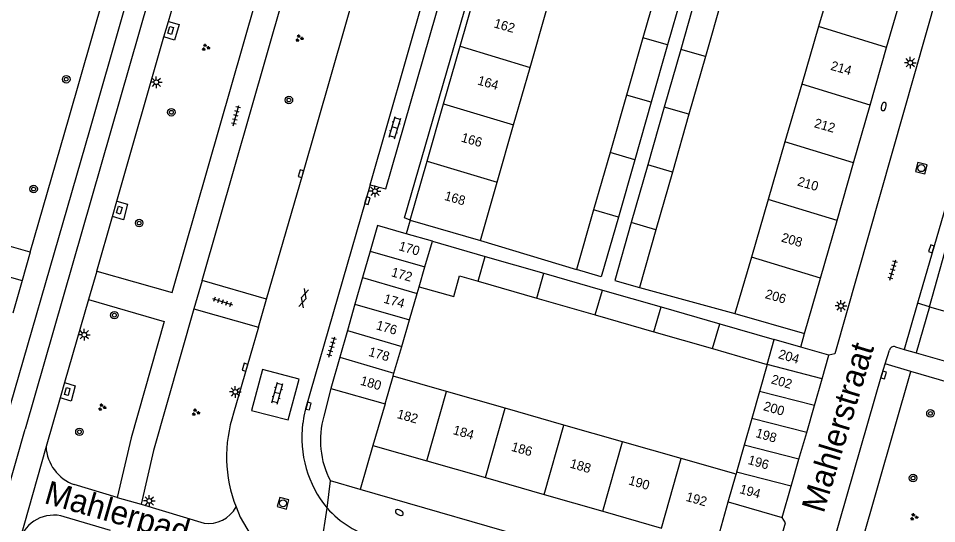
# Model space of a CAD drawing. Extents: x 132999 to 136000, y 398499 to 400501.
# Drawn here: x 133735.7 to 133833.7, y 399925.8 to 399979.6 of the extents above; entities that cross this region are included whole.
import ezdxf

# ---------------------------------------------------------------- set-up
doc = ezdxf.new("R2010")
doc.units = 0
for name, color, linetype in [('gg-afsc-erfafscheiding', 7, 'Continuous'), ('gg-anno-huisnummerreeks BGT', 7, 'Continuous'), ('gg-anno-openbare ruimte label', 7, 'Continuous'), ('gg-bbg-bijgebouw', 7, 'Continuous'), ('gg-bbg-gedigitaliseerde bebouwing', 7, 'Continuous'), ('gg-bbg-gedigitaliseerde bijgebouw', 7, 'Continuous'), ('gg-bbg-hoofdgebouw', 7, 'Continuous'), ('gg-bbg-tussenscheiding', 7, 'Continuous'), ('gg-knt-verharding', 7, 'Continuous'), ('gg-knt-verharding nz', 7, 'Continuous'), ('gt-grn-vlakafsluiter', 7, 'Continuous'), ('gt-grn-weggrens', 7, 'Continuous'), ('gt-symb-boom', 7, 'Continuous'), ('gt-symb-brandkraan', 7, 'Continuous'), ('gt-symb-gesloten verharding', 7, 'Continuous'), ('gt-symb-groenvak', 7, 'Continuous'), ('gt-symb-klinker verharding', 7, 'Continuous'), ('gt-symb-kolk', 7, 'Continuous'), ('gt-symb-kolk center center', 7, 'Continuous'), ('gt-symb-lichtmast', 7, 'Continuous'), ('gt-symb-rioolschacht', 7, 'Continuous'), ('gt-symb-tegel verharding', 7, 'Continuous')]:
    doc.layers.add(name, color=color, linetype=linetype)

# ---------------------------------------------------------------- blocks, each defined once
blk = doc.blocks.new('gt0-BR')
at = {"layer": 'gt-symb-brandkraan'}
for centre, radius, start, end in [((-0.244, 0), 0.206, 107.56694, 252.43307), ((0.599, -2.664), 3, 106.89205, 107.56694), ((0, -0.691), 0.938, 73.10799, 106.89205), ((-0.599, -2.664), 3, 72.43309, 73.10799), ((0.244, 0), 0.206, 287.56695, 72.43309), ((0.599, 2.664), 3, 252.43307, 253.10797), ((0, 0.691), 0.938, 253.10797, 286.89206), ((-0.599, 2.664), 3, 286.89206, 287.56695)]:
    blk.add_arc(centre, radius, start, end, dxfattribs=at)
blk = doc.blocks.new('gt0-LMAST')
at = {"layer": 'gt-symb-lichtmast'}
for p, q in [((-0.182, 0.173), (-0.447, 0.438)), ((-0.005, 0.246), (-0.005, 0.621)), ((0.172, 0.173), (0.437, 0.438)), ((-0.255, -0.004), (-0.63, -0.004)), ((-0.182, -0.181), (-0.447, -0.446)), ((-0.005, -0.254), (-0.005, -0.629)), ((0.437, -0.446), (0.172, -0.181)), ((0.245, -0.004), (0.62, -0.004))]:
    blk.add_line(p, q, dxfattribs=at)
blk.add_circle((-0.005, -0.004), 0.25, dxfattribs=at)
blk = doc.blocks.new('gt0-TEG1')
at = {"layer": 'gt-symb-tegel verharding'}
for p, q in [((-1.125, 0), (1.125, 0)), ((-0.9, -0.25), (-0.9, 0.25)), ((-0.45, -0.25), (-0.45, 0.25)), ((0, -0.25), (0, 0.25)), ((0.45, -0.25), (0.45, 0.25)), ((0.9, -0.25), (0.9, 0.25))]:
    blk.add_line(p, q, dxfattribs=at)
blk = doc.blocks.new('gt0-KOLK')
at = {"layer": 'gt-symb-kolk'}
blk.add_lwpolyline([(0, 0), (0.375, 0), (0.375, 0.4), (-0.375, 0.4), (-0.375, 0), (0, 0)], dxfattribs=at)
blk = doc.blocks.new('gt0-RS')
at = {"layer": 'gt-symb-rioolschacht'}
blk.add_lwpolyline([(-0.5, -0.5), (0.5, -0.5), (0.5, 0.5), (-0.5, 0.5)], close=True, dxfattribs=at)
blk.add_circle((0, 0), 0.375, dxfattribs=at)
blk = doc.blocks.new('gt0-GRVAK')
at = {"layer": 'gt-symb-groenvak'}
for p, q in [((-0.11, 0.189), (-0.228, 0.24)), ((-0.182, 0.153), (0.088, 0.153)), ((-0.091, 0.211), (-0.156, 0.322)), ((-0.047, 0.214), (-0.047, 0.393)), ((-0.004, 0.211), (0.061, 0.322)), ((0.015, 0.189), (0.133, 0.24)), ((0.262, -0.052), (0.197, 0.059)), ((0.305, -0.049), (0.305, 0.13)), ((0.349, -0.052), (0.414, 0.059)), ((-0.245, -0.228), (-0.363, -0.177)), ((-0.318, -0.264), (-0.047, -0.264)), ((-0.226, -0.206), (-0.291, -0.095)), ((-0.183, -0.203), (-0.183, -0.024)), ((-0.139, -0.206), (-0.074, -0.095)), ((-0.12, -0.228), (-0.002, -0.177)), ((0.243, -0.074), (0.125, -0.023)), ((0.17, -0.11), (0.441, -0.11)), ((0.368, -0.074), (0.486, -0.023))]:
    blk.add_line(p, q, dxfattribs=at)
blk = doc.blocks.new('gt0-BOOM')
at = {"layer": 'gt-symb-boom'}
for radius in [0.4, 0.2]:
    blk.add_circle((0, 0), radius, dxfattribs=at)
blk = doc.blocks.new('gt0-GESVH1')
at = {"layer": 'gt-symb-gesloten verharding'}
for p, q in [((-0.992, -0.261), (0.008, 0.239)), ((0.008, -0.261), (-0.992, 0.239)), ((0.008, 0.239), (1.008, -0.261)), ((1.008, 0.239), (0.008, -0.261))]:
    blk.add_line(p, q, dxfattribs=at)
blk = doc.blocks.new('gt0-KOLKCC')
at = {"layer": 'gt-symb-kolk center center'}
blk.add_lwpolyline([(-0.375, 0.2), (0.375, 0.2), (0.375, -0.2), (-0.375, -0.2)], close=True, dxfattribs=at)
blk = doc.blocks.new('gt0-KL1')
at = {"layer": 'gt-symb-klinker verharding'}
for p, q in [((-1.15, 0.3), (1.15, 0.3)), ((-1, -0.3), (-1, 0.3)), ((-0.5, 0.3), (-0.5, 0.45)), ((0, -0.3), (0, 0.3)), ((0.5, 0.3), (0.5, 0.45)), ((1, -0.3), (1, 0.3)), ((-1.15, -0.3), (1.15, -0.3)), ((-0.5, -0.45), (-0.5, -0.3)), ((0.5, -0.45), (0.5, -0.3))]:
    blk.add_line(p, q, dxfattribs=at)

msp = doc.modelspace()

# ---------------------------------------------------------------- linework, layer by layer
at = {"layer": 'gg-afsc-erfafscheiding'}
for p, q in [((133784.994, 399955.947), (133795.25, 399952.848)), ((133801.951, 399950.931), (133812.141, 399948.17))]:
    msp.add_line(p, q, dxfattribs=at)
at = {"layer": 'gg-bbg-bijgebouw'}
for p, q in [((133774, 399957.551), (133773.223, 399954.829)), ((133773.223, 399954.829), (133772.415, 399952)), ((133772.415, 399952), (133771.607, 399949.171)), ((133771.607, 399949.171), (133770.799, 399946.341)), ((133770.799, 399946.341), (133769.991, 399943.512)), ((133769.991, 399943.512), (133769.04, 399940.18)), ((133821.44, 399941.218), (133822.16, 399943.72)), ((133820.616, 399938.356), (133821.44, 399941.218)), ((133769.04, 399940.18), (133774.82, 399938.54)), ((133819.792, 399935.493), (133820.616, 399938.356)), ((133818.967, 399932.628), (133819.792, 399935.493)), ((133818.142, 399929.762), (133818.967, 399932.628)), ((133817.18, 399926.42), (133818.142, 399929.762)), ((133811.43, 399928.11), (133817.18, 399926.42))]:
    msp.add_line(p, q, dxfattribs=at)
at = {"layer": 'gg-bbg-gedigitaliseerde bebouwing'}
for p, q in [((133822.851, 399984.889), (133821.059, 399978.747)), ((133790.29, 399974.396), (133792.047, 399980.517)), ((133821.059, 399978.747), (133819.267, 399972.604)), ((133788.533, 399968.276), (133790.29, 399974.396)), ((133819.267, 399972.604), (133817.476, 399966.461)), ((133786.776, 399962.155), (133788.533, 399968.276)), ((133817.476, 399966.461), (133815.684, 399960.318)), ((133784.994, 399955.947), (133786.776, 399962.155)), ((133815.684, 399960.318), (133813.893, 399954.176)), ((133777.5, 399958.1), (133784.994, 399955.947)), ((133813.893, 399954.176), (133812.141, 399948.17)), ((133812.141, 399948.17), (133819.57, 399946.02)), ((133781.365, 399939.848), (133775.674, 399941.473)), ((133787.621, 399938.061), (133781.365, 399939.848)), ((133793.876, 399936.275), (133787.621, 399938.061)), ((133800.132, 399934.489), (133793.876, 399936.275)), ((133806.388, 399932.702), (133800.132, 399934.489)), ((133812.255, 399931.027), (133806.388, 399932.702))]:
    msp.add_line(p, q, dxfattribs=at)
at = {"layer": 'gg-bbg-gedigitaliseerde bijgebouw'}
for p, q in [((133804.075, 399983.688), (133802.323, 399977.566)), ((133806.714, 399982.931), (133804.961, 399976.808)), ((133808.112, 399982.465), (133806.353, 399976.313)), ((133810.751, 399981.707), (133808.992, 399975.555)), ((133802.323, 399977.566), (133800.571, 399971.443)), ((133804.961, 399976.808), (133803.209, 399970.686)), ((133806.353, 399976.313), (133804.594, 399970.16)), ((133808.992, 399975.555), (133807.233, 399969.403)), ((133800.571, 399971.443), (133798.819, 399965.322)), ((133803.209, 399970.686), (133801.458, 399964.564)), ((133804.594, 399970.16), (133802.835, 399964.008)), ((133807.233, 399969.403), (133805.473, 399963.25)), ((133798.819, 399965.322), (133797.067, 399959.2)), ((133801.458, 399964.564), (133799.706, 399958.442)), ((133802.835, 399964.008), (133801.076, 399957.857)), ((133805.473, 399963.25), (133803.715, 399957.099)), ((133797.067, 399959.2), (133795.25, 399952.848)), ((133777.087, 399956.664), (133774, 399957.551)), ((133803.715, 399957.099), (133801.951, 399950.931)), ((133779.866, 399955.866), (133777.087, 399956.664)), ((133779.866, 399955.866), (133785.5, 399954.248)), ((133785.5, 399954.248), (133791.754, 399952.452)), ((133791.754, 399952.452), (133798.006, 399950.657)), ((133784.743, 399951.61), (133790.996, 399949.814)), ((133777.426, 399947.488), (133778.248, 399950.313)), ((133778.248, 399950.313), (133778.454, 399951.019)), ((133798.006, 399950.657), (133804.259, 399948.861)), ((133790.996, 399949.814), (133797.248, 399948.019)), ((133804.259, 399948.861), (133810.513, 399947.066)), ((133776.603, 399944.664), (133777.426, 399947.488)), ((133797.248, 399948.019), (133803.502, 399946.223)), ((133810.513, 399947.066), (133816.32, 399945.398)), ((133803.502, 399946.223), (133809.755, 399944.427)), ((133819.158, 399944.583), (133816.32, 399945.398)), ((133775.773, 399941.812), (133776.603, 399944.664)), ((133809.755, 399944.427), (133815.563, 399942.723)), ((133822.16, 399943.72), (133819.158, 399944.583)), ((133815.563, 399942.723), (133814.752, 399939.854)), ((133775.674, 399941.473), (133775.773, 399941.812)), ((133814.752, 399939.854), (133813.94, 399936.986)), ((133813.94, 399936.986), (133813.129, 399934.119)), ((133813.129, 399934.119), (133812.318, 399931.25)), ((133812.318, 399931.25), (133812.255, 399931.027))]:
    msp.add_line(p, q, dxfattribs=at)
for points in [[(133799.706, 399958.442), (133797.889, 399952.093), (133795.25, 399952.848)], [(133801.076, 399957.857), (133799.312, 399951.686), (133801.951, 399950.931)], [(133778.454, 399951.019), (133782.161, 399949.98), (133782.776, 399952.175), (133784.743, 399951.61)]]:
    msp.add_lwpolyline(points, dxfattribs=at)
at = {"layer": 'gg-bbg-hoofdgebouw'}
for p, q in [((133782.825, 399976.647), (133784.582, 399982.768)), ((133828.324, 399976.519), (133830.09, 399982.67)), ((133781.068, 399970.527), (133782.825, 399976.647)), ((133826.559, 399970.368), (133828.324, 399976.519)), ((133779.31, 399964.406), (133781.068, 399970.527)), ((133824.793, 399964.218), (133826.559, 399970.368)), ((133777.5, 399958.1), (133779.31, 399964.406)), ((133823.028, 399958.066), (133824.793, 399964.218)), ((133821.262, 399951.916), (133823.028, 399958.066)), ((133819.57, 399946.02), (133821.262, 399951.916)), ((133774.82, 399938.54), (133773.53, 399934.11)), ((133773.53, 399934.11), (133779.288, 399932.461)), ((133779.288, 399932.461), (133785.542, 399930.67)), ((133785.542, 399930.67), (133791.796, 399928.879)), ((133791.796, 399928.879), (133798.05, 399927.088)), ((133810.16, 399923.62), (133811.43, 399928.11)), ((133798.05, 399927.088), (133804.304, 399925.297))]:
    msp.add_line(p, q, dxfattribs=at)
at = {"layer": 'gg-bbg-tussenscheiding'}
for p, q in [((133828.324, 399976.519), (133821.059, 399978.747)), ((133782.825, 399976.647), (133790.29, 399974.396)), ((133804.961, 399976.808), (133802.323, 399977.566)), ((133808.992, 399975.555), (133806.353, 399976.313)), ((133826.559, 399970.368), (133819.267, 399972.604)), ((133803.209, 399970.686), (133800.571, 399971.443)), ((133781.068, 399970.527), (133788.533, 399968.276)), ((133807.233, 399969.403), (133804.594, 399970.16)), ((133824.793, 399964.218), (133817.476, 399966.461)), ((133801.458, 399964.564), (133798.819, 399965.322)), ((133779.31, 399964.406), (133786.776, 399962.155)), ((133805.473, 399963.25), (133802.835, 399964.008)), ((133823.028, 399958.066), (133815.684, 399960.318)), ((133799.706, 399958.442), (133797.067, 399959.2)), ((133803.715, 399957.099), (133801.076, 399957.857)), ((133779.071, 399953.136), (133779.866, 399955.866)), ((133773.223, 399954.829), (133779.071, 399953.136)), ((133784.743, 399951.61), (133785.5, 399954.248)), ((133821.262, 399951.916), (133813.893, 399954.176)), ((133778.454, 399951.019), (133779.071, 399953.136)), ((133790.996, 399949.814), (133791.754, 399952.452)), ((133772.415, 399952), (133778.248, 399950.313)), ((133797.248, 399948.019), (133798.006, 399950.657)), ((133771.607, 399949.171), (133777.426, 399947.488)), ((133803.502, 399946.223), (133804.259, 399948.861)), ((133770.799, 399946.341), (133776.603, 399944.664)), ((133809.755, 399944.427), (133810.513, 399947.066)), ((133815.563, 399942.723), (133816.32, 399945.398)), ((133769.991, 399943.512), (133775.773, 399941.812)), ((133821.44, 399941.218), (133815.563, 399942.723)), ((133774.82, 399938.54), (133775.674, 399941.473)), ((133779.288, 399932.461), (133781.365, 399939.848)), ((133820.616, 399938.356), (133814.752, 399939.854)), ((133785.542, 399930.67), (133787.621, 399938.061)), ((133819.792, 399935.493), (133813.94, 399936.986)), ((133791.796, 399928.879), (133793.876, 399936.275)), ((133798.05, 399927.088), (133800.132, 399934.489)), ((133818.967, 399932.628), (133813.129, 399934.119)), ((133804.304, 399925.297), (133806.388, 399932.702)), ((133811.43, 399928.11), (133812.255, 399931.027)), ((133818.142, 399929.762), (133812.318, 399931.25))]:
    msp.add_line(p, q, dxfattribs=at)
at = {"layer": 'gg-knt-verharding'}
for p, q in [((133741.12, 399969.105), (133781.117, 400108.229)), ((133773.234, 399961.89), (133786.621, 400008.638)), ((133751.714, 399979.29), (133756.753, 399996.824)), ((133755.309, 399951.691), (133766.133, 399989.459)), ((133751.24, 399977.642), (133751.714, 399979.29)), ((133746.21, 399960.135), (133751.24, 399977.642)), ((133736.98, 399954.705), (133741.12, 399969.105)), ((133773.234, 399961.89), (133766.346, 399938.005)), ((133745.738, 399958.493), (133746.21, 399960.135)), ((133744.07, 399952.69), (133745.738, 399958.493)), ((133736.98, 399954.705), (133725.853, 399957.898)), ((133736.98, 399954.705), (133736.11, 399951.68)), ((133729.05, 399953.73), (133736.11, 399951.68)), ((133744.07, 399952.69), (133743.2, 399949.65)), ((133736.11, 399951.68), (133735.109, 399948.202)), ((133762.168, 399949.685), (133755.309, 399951.691)), ((133743.2, 399949.65), (133740.638, 399940.807)), ((133761.323, 399946.697), (133762.168, 399949.685)), ((133754.438, 399948.653), (133761.323, 399946.697)), ((133761.323, 399946.697), (133758.653, 399937.527)), ((133829.252, 399944.621), (133830.201, 399944.346)), ((133830.201, 399944.346), (133831.488, 399943.973)), ((133828.169, 399942.813), (133828.615, 399944.272)), ((133831.488, 399943.973), (133834.966, 399942.963)), ((133827.818, 399941.665), (133828.169, 399942.813)), ((133820.3, 399915.58), (133827.818, 399941.665)), ((133823.03, 399914.63), (133830.912, 399941.974)), ((133844.072, 399938.159), (133830.912, 399941.974)), ((133740.638, 399940.807), (133740.163, 399939.168)), ((133769.04, 399940.18), (133768.296, 399937.229)), ((133740.163, 399939.168), (133738.66, 399933.98)), ((133738.66, 399933.98), (133735.81, 399923.951)), ((133773.53, 399934.11), (133772.167, 399929.4)), ((133746.23, 399928.57), (133741.669, 399929.93)), ((133772.167, 399929.4), (133769.001, 399930.325)), ((133808.817, 399918.871), (133772.167, 399929.4)), ((133748.79, 399927.83), (133755.507, 399925.814)), ((133745.53, 399925.05), (133740.6, 399926.51))]:
    msp.add_line(p, q, dxfattribs=at)
for points in [[(133762.168, 399949.685), (133766.032, 399963.016), (133782.806, 400021.438)], [(133777.5, 399958.1), (133776.88, 399958.38), (133794.5, 400019.13), (133794.97, 400018.95)], [(133773.234, 399961.89), (133774.897, 399961.451), (133788.35, 400008.15), (133786.621, 400008.638)], [(133744.07, 399952.69), (133752.11, 399950.42), (133763.534, 399990.205)], [(133833.726, 399982.241), (133822.79, 399943.88), (133822.16, 399943.72)], [(133751.714, 399979.29), (133752.845, 399978.965), (133752.362, 399977.32), (133751.24, 399977.642)], [(133746.21, 399960.135), (133747.35, 399959.807), (133746.903, 399958.158), (133745.738, 399958.493)], [(133743.2, 399949.65), (133751.25, 399947.33), (133747.74, 399934.92), (133746.23, 399928.57)], [(133754.438, 399948.653), (133750.11, 399933.55), (133748.79, 399927.83)], [(133760.59, 399937.84), (133764.49, 399936.83), (133765.66, 399941.18), (133761.76, 399942.19), (133760.59, 399937.84)], [(133740.638, 399940.807), (133741.782, 399940.475), (133741.34, 399938.827), (133740.163, 399939.168)], [(133766.346, 399938.005), (133766.162, 399937.222), (133766.032, 399936.431)], [(133758.923, 399927.546), (133759.347, 399926.474), (133760.79, 399924.037), (133761.621, 399922.888), (133761.935, 399922.544)], [(133815.018, 399917.094), (133817.53, 399925.84), (133817.18, 399926.42)]]:
    msp.add_lwpolyline(points, dxfattribs=at)
for centre, radius, start, end in [((133829.107, 399944.128), 0.512, 119.14812, 163.62456), ((133829.109, 399944.13), 0.511, 73.75394, 119.53106), ((133772.751, 399932.914), 14.834, 161.88281, 201.2163), ((133777.1, 399934.64), 9.177, 163.6136, 208.04746), ((133777.687, 399934.929), 11.752, 172.65672, 219.6573), ((133743.169, 399934.187), 4.514, 182.63044, 250.59152), ((133739.502, 399922.803), 3.866, 73.50115, 162.7245), ((133755.968, 399929.139), 3.357, 262.10812, 331.66424), ((133776.836, 399934.805), 11.026, 221.98375, 254.01148)]:
    msp.add_arc(centre, radius, start, end, dxfattribs=at)
at = {"layer": 'gg-knt-verharding nz'}
for p, q in [((133838.632, 399973.459), (133831.622, 399949.253)), ((133831.622, 399949.253), (133830.201, 399944.346)), ((133732.613, 399922.489), (133736.42, 399935.836))]:
    msp.add_line(p, q, dxfattribs=at)
for points in [[(133808.838, 400195.629), (133788.271, 400124.41), (133781.47, 400100.339), (133764.999, 400043.455), (133743.302, 399967.686), (133732.424, 399930.15), (133724.218, 399901.418), (133722.153, 399885.948)], [(133783.026, 400097.989), (133756.688, 400006.397), (133736.42, 399935.836)]]:
    msp.add_lwpolyline(points, dxfattribs=at)
at = {"layer": 'gt-grn-vlakafsluiter'}
msp.add_line((133746.23, 399928.57), (133748.79, 399927.83), dxfattribs=at)
at = {"layer": 'gt-grn-weggrens'}
for p, q in [((133832.903, 399948.882), (133839.667, 399973.159)), ((133777.5, 399958.1), (133777.087, 399956.664)), ((133755.309, 399951.691), (133754.438, 399948.653)), ((133832.903, 399948.882), (133831.622, 399949.253)), ((133832.903, 399948.882), (133831.488, 399943.973)), ((133832.903, 399948.882), (133836.45, 399947.86)), ((133819.158, 399944.583), (133819.57, 399946.02)), ((133830.912, 399941.974), (133828.169, 399942.813)), ((133768.64, 399927.429), (133769.001, 399930.325)), ((133767.297, 399918.734), (133768.64, 399927.429))]:
    msp.add_line(p, q, dxfattribs=at)

# ---------------------------------------------------------------- block references
at = {"layer": 'gt-symb-boom'}
for p in [(133740.815, 399973.136), (133764.564, 399970.924), (133752.024, 399969.613), (133737.332, 399961.437), (133748.59, 399957.807), (133745.946, 399947.992), (133832.995, 399937.517), (133742.222, 399935.55), (133831.136, 399930.627)]:
    msp.add_blockref('gt0-BOOM', p, dxfattribs=at)
at = {"layer": 'gt-symb-brandkraan'}
for p, rotation in [((133828.012, 399970.224), -105.89818708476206), ((133776.34, 399926.953), -26.36005820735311)]:
    msp.add_blockref('gt0-BR', p, dxfattribs=dict(at, rotation=rotation))
at = {"layer": 'gt-symb-gesloten verharding', "rotation": 74.04673812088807}
msp.add_blockref('gt0-GESVH1', (133766.131, 399949.787), dxfattribs=at)
at = {"layer": 'gt-symb-groenvak'}
for p in [(133765.658, 399977.512), (133755.68, 399976.536), (133744.627, 399938.179), (133754.605, 399937.636), (133831.219, 399926.482)]:
    msp.add_blockref('gt0-GRVAK', p, dxfattribs=at)
at = {"layer": 'gt-symb-klinker verharding'}
for p, rotation in [((133775.872, 399967.982), 73.37760386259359), ((133763.332, 399939.676), 74.93576605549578)]:
    msp.add_blockref('gt0-KL1', p, dxfattribs=dict(at, rotation=rotation))
at = {"layer": 'gt-symb-kolk'}
for p, rotation in [((133766.032, 399963.016), 74.04673812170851), ((133772.746, 399960.261), -106.67729393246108), ((133833.288, 399955.004), 71.27513193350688), ((133760.079, 399942.386), 73.9208276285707), ((133827.818, 399941.665), -106.26020470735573), ((133766.467, 399938.346), -103.29958432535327)]:
    msp.add_blockref('gt0-KOLK', p, dxfattribs=dict(at, rotation=rotation))
at = {"layer": 'gt-symb-kolk center center'}
for p, rotation in [((133751.938, 399978.335), 73.40278796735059), ((133746.474, 399959.186), 72.26178496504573), ((133740.917, 399939.85), -105.55521244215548)]:
    msp.add_blockref('gt0-KOLKCC', p, dxfattribs=dict(at, rotation=rotation))
at = {"layer": 'gt-symb-lichtmast'}
for p in [(133830.848, 399974.904), (133750.421, 399972.821), (133773.739, 399961.204), (133823.449, 399948.979), (133742.733, 399945.903), (133758.848, 399939.811), (133749.672, 399928.192)]:
    msp.add_blockref('gt0-LMAST', p, dxfattribs=at)
at = {"layer": 'gt-symb-rioolschacht'}
for p, rotation in [((133832.025, 399963.665), -104.35578499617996), ((133763.938, 399927.941), 74.81021282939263)]:
    msp.add_blockref('gt0-RS', p, dxfattribs=dict(at, rotation=rotation))
at = {"layer": 'gt-symb-tegel verharding'}
for p, rotation in [((133758.917, 399969.269), 74.99108632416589), ((133828.987, 399952.807), 73.97589034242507), ((133757.494, 399949.425), -18.126812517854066), ((133769.146, 399944.597), 73.97589034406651)]:
    msp.add_blockref('gt0-TEG1', p, dxfattribs=dict(at, rotation=rotation))

# ---------------------------------------------------------------- texts
at = {"layer": 'gg-anno-huisnummerreeks BGT'}
for s, rotation, p in [('162', 344, (133786.358, 399978.679)), ('214', 344, (133822.272, 399974.156)), ('164', 344, (133784.61, 399972.589)), ('212', 344, (133820.516, 399968.037)), ('166', 344, (133782.862, 399966.503)), ('210', 344, (133818.731, 399961.82)), ('168', 344, (133781.078, 399960.29)), ('208', 344, (133817.017, 399955.845)), ('170', 344.1, (133776.2, 399954.93)), ('172', 344.1, (133775.407, 399952.154)), ('174', 344.1, (133774.599, 399949.325)), ('206', 344, (133815.287, 399949.821)), ('176', 344.1, (133773.791, 399946.496)), ('178', 344.1, (133772.983, 399943.666)), ('204', 343.9, (133816.698, 399943.417)), ('180', 344.1, (133772.104, 399940.586)), ('202', 343.9, (133815.926, 399940.737)), ('200', 343.9, (133815.102, 399937.874)), ('182', 344, (133776.018, 399937.038)), ('184', 344, (133781.992, 399935.327)), ('198', 343.9, (133814.278, 399935.01)), ('186', 344, (133788.211, 399933.546)), ('188', 344, (133794.465, 399931.755)), ('196', 343.9, (133813.453, 399932.144)), ('190', 344, (133800.719, 399929.964)), ('194', 343.9, (133812.559, 399929.04)), ('192', 344, (133806.841, 399928.211))]:
    msp.add_text(s, height=1, rotation=rotation, dxfattribs=at).set_placement(p)
at = {"layer": 'gg-anno-openbare ruimte label'}
for s, rotation, p in [('Mahlerstraat', 73.1, (133821.597, 399926.793)), ('Mahlerpad', 344, (133738.341, 399927.984))]:
    msp.add_text(s, height=2.5, rotation=rotation, dxfattribs=at).set_placement(p)

doc.saveas('drawing.dxf')
